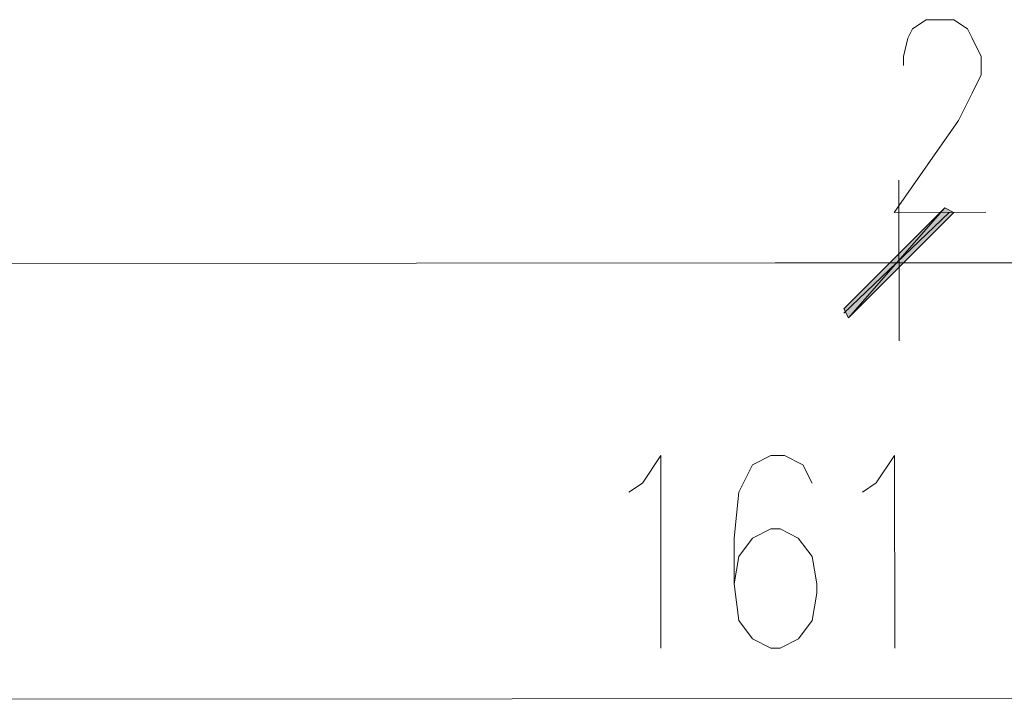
# Model space of a CAD drawing. Header units: inches. Extents: x -5850 to 5646, y 8947 to 13007.
# Tile 352 of 548: x -3238 to -3147, y 12794 to 12856. Entities that reach past the tile are written whole.
import ezdxf

# ---------------------------------------------------------------- set-up
doc = ezdxf.new("R2010")
doc.units = ezdxf.units.IN
doc.header["$MEASUREMENT"] = 0
doc.layers.add('at_Entity', color=7, linetype='Continuous')
doc.layers.add('at_Solid', color=7, linetype='Continuous')

msp = doc.modelspace()

# ---------------------------------------------------------------- hatches: boundary and pattern name
at = {"layer": 'at_Solid', "lineweight": 20}
for points in [[(-3152.701, 12839.081), (-3161.559, 12828.936), (-3161.983, 12829.783)], [(-3152.701, 12839.081), (-3161.559, 12828.936), (-3161.983, 12829.783)], [(-3151.853, 12838.658), (-3152.701, 12839.081), (-3161.559, 12828.936)], [(-3151.853, 12838.658), (-3152.701, 12839.081), (-3161.559, 12828.936)]]:
    msp.add_hatch(color=7, dxfattribs=at).paths.add_polyline_path(points)

# ---------------------------------------------------------------- linework, layer by layer
at = {"layer": 'at_Entity', "color": 7, "lineweight": 20}
for p, q in [((-3154.406, 12856.4), (-3151.869, 12856.403)), ((-3151.869, 12856.403), (-3150.603, 12855.556)), ((-3156.095, 12854.709), (-3155.672, 12855.552)), ((-3155.672, 12855.552), (-3154.406, 12856.4)), ((-3150.603, 12855.556), (-3150.178, 12854.714)), ((-3156.511, 12853.019), (-3156.095, 12854.709)), ((-3150.178, 12854.714), (-3149.335, 12853.025)), ((-3156.511, 12852.171), (-3156.511, 12853.019)), ((-3149.335, 12853.025), (-3149.333, 12851.336)), ((-3149.333, 12851.336), (-3150.174, 12849.645)), ((-3150.174, 12849.645), (-3151.437, 12847.107)), ((-3151.437, 12847.107), (-3157.346, 12838.653)), ((-3156.925, 12841.615), (-3156.912, 12826.826)), ((-3156.925, 12841.615), (-3156.912, 12826.826)), ((-3161.983, 12829.783), (-3152.701, 12839.081)), ((-3161.983, 12829.783), (-3152.701, 12839.081)), ((-3161.983, 12829.359), (-3152.277, 12838.658)), ((-3161.983, 12829.359), (-3152.277, 12838.658)), ((-3152.701, 12839.081), (-3161.559, 12828.936)), ((-3152.701, 12839.081), (-3161.559, 12828.936)), ((-3152.701, 12839.081), (-3161.559, 12828.936)), ((-3152.701, 12839.081), (-3161.559, 12828.936)), ((-3161.559, 12828.936), (-3151.853, 12838.658)), ((-3161.559, 12828.936), (-3151.853, 12838.658)), ((-3157.346, 12838.653), (-3148.898, 12838.661)), ((-3151.853, 12838.658), (-3152.701, 12839.081)), ((-3151.853, 12838.658), (-3152.701, 12839.081)), ((-3447.951, 12833.749), (-3162.835, 12834.003)), ((-3162.835, 12834.003), (-3168.322, 12833.999)), ((-3165.366, 12834.001), (-3148.894, 12834.016)), ((-3165.366, 12834.001), (-3148.894, 12834.016)), ((-3156.918, 12834.009), (-3137.066, 12834.026)), ((-3161.559, 12828.936), (-3161.983, 12829.783)), ((-3161.559, 12828.936), (-3161.983, 12829.783)), ((-3180.555, 12813.712), (-3178.868, 12816.25)), ((-3178.868, 12816.25), (-3178.852, 12798.506)), ((-3168.73, 12816.26), (-3170.419, 12815.41)), ((-3167.464, 12816.261), (-3168.73, 12816.26)), ((-3165.774, 12815.415), (-3167.464, 12816.261)), ((-3159.014, 12813.731), (-3157.326, 12816.27)), ((-3157.326, 12816.27), (-3157.31, 12798.526)), ((-3170.419, 12815.41), (-3171.682, 12812.878)), ((-3164.925, 12813.726), (-3165.774, 12815.415)), ((-3181.82, 12812.869), (-3180.555, 12813.712)), ((-3171.682, 12812.878), (-3172.102, 12808.65)), ((-3160.279, 12812.888), (-3159.014, 12813.731)), ((-3168.724, 12809.501), (-3170.413, 12808.652)), ((-3167.876, 12809.502), (-3168.724, 12809.501)), ((-3166.191, 12808.656), (-3167.876, 12809.502)), ((-3172.102, 12808.65), (-3172.099, 12804.429)), ((-3170.413, 12808.652), (-3171.677, 12806.961)), ((-3164.919, 12806.967), (-3166.191, 12808.656)), ((-3171.677, 12806.961), (-3172.099, 12804.429)), ((-3164.492, 12804.436), (-3164.919, 12806.967)), ((-3172.099, 12804.429), (-3171.672, 12801.05)), ((-3164.492, 12803.588), (-3164.492, 12804.436)), ((-3164.913, 12801.056), (-3164.492, 12803.588)), ((-3166.183, 12799.365), (-3164.913, 12801.056)), ((-3171.672, 12801.05), (-3170.405, 12799.361)), ((-3170.405, 12799.361), (-3168.714, 12798.515)), ((-3167.866, 12798.516), (-3166.183, 12799.365)), ((-3168.714, 12798.515), (-3167.866, 12798.516)), ((-3244.321, 12793.803), (-3094.789, 12793.936))]:
    msp.add_line(p, q, dxfattribs=at)

doc.saveas('drawing.dxf')
